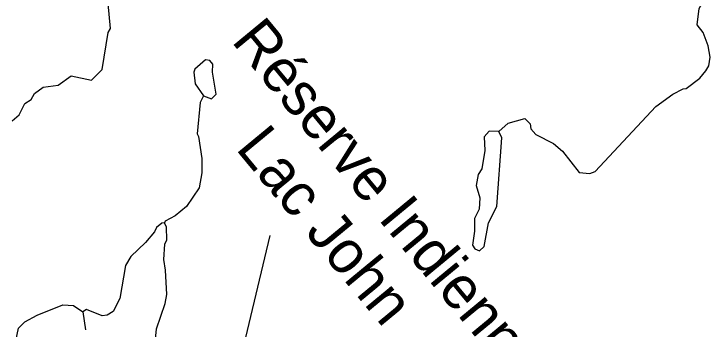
# Model space of a CAD drawing. Extents: x 347312 to 350503, y 6073086 to 6076432.
# Drawn here: x 349727.5 to 349796.3, y 6073922 to 6073953.1 of the extents above; entities that cross this region are included whole.
import ezdxf

# ---------------------------------------------------------------- set-up
doc = ezdxf.new("R2010")
doc.units = 0
doc.layers.add('Level 63', color=7, linetype='Continuous')

msp = doc.modelspace()

# ---------------------------------------------------------------- linework, layer by layer
at = {"layer": 'Level 63'}
msp.add_line((349744.702, 6073897.258), (349752.84, 6073931.222), dxfattribs=at)
for points in [[(349775.425, 6073941.512), (349776.366, 6073942.31), (349777.997, 6073942.786), (349778.539, 6073942.239), (349778.602, 6073941.746), (349779.084, 6073941.206), (349780.827, 6073940.306), (349781.706, 6073939.537), (349783.369, 6073937.435), (349784.418, 6073937.342), (349784.957, 6073937.552), (349790.946, 6073943.97), (349792.634, 6073945.197), (349793.633, 6073945.716), (349793.939, 6073945.741), (349795.3, 6073946.763), (349795.869, 6073947.484), (349796.171, 6073947.994), (349796.302, 6073948.857), (349796.129, 6073949.968), (349795.618, 6073951.299), (349795.037, 6073952.033), (349795.225, 6073953.647), (349795.917, 6073954.899)], [(349727.361, 6073942.549), (349728.035, 6073943.137), (349728.619, 6073944.25), (349729.213, 6073944.665), (349729.555, 6073945.261), (349730.416, 6073945.888), (349731.892, 6073946.079), (349733.179, 6073946.988), (349735.19, 6073946.572), (349736.252, 6073947.629), (349736.831, 6073951.287), (349737.059, 6073951.684), (349736.833, 6073954.164)], [(349746.244, 6073945.009), (349747.059, 6073944.732), (349747.507, 6073945.195), (349747.154, 6073947.356), (349747.185, 6073948.14), (349746.894, 6073948.507), (349746.45, 6073948.589), (349745.401, 6073947.651), (349745.307, 6073947.36), (349745.446, 6073946.223), (349746.244, 6073945.009)], [(349746.244, 6073945.009), (349745.928, 6073944.38), (349745.625, 6073941.265), (349745.776, 6073941.005), (349746.096, 6073938.818), (349746.082, 6073937.396), (349745.821, 6073935.942), (349744.575, 6073934.089), (349743.467, 6073933.158), (349742.468, 6073932.639), (349742.387, 6073932.466)], [(349775.714, 6073940.872), (349775.425, 6073941.512), (349774.488, 6073941.53), (349773.967, 6073940.955), (349774.052, 6073939.612), (349773.75, 6073937.8), (349773.381, 6073937.238), (349773.196, 6073936.169), (349773.568, 6073934.944), (349773.495, 6073933.802), (349773.025, 6073932.888), (349773.032, 6073931.645), (349772.838, 6073930.244), (349773.068, 6073929.884), (349773.532, 6073929.709), (349773.973, 6073930.112), (349774.398, 6073932.455), (349775.224, 6073934.085), (349775.714, 6073940.872)], [(349741.372, 6073919.622), (349741.618, 6073921.986), (349742.456, 6073924.493), (349742.62, 6073925.383), (349742.507, 6073927.788), (349742.327, 6073928.839), (349742.441, 6073930.34), (349742.643, 6073930.771), (349742.61, 6073932.047), (349742.387, 6073932.466), (349742.141, 6073932.435), (349741.607, 6073932.012), (349741.405, 6073931.582), (349740.522, 6073930.504), (349739.06, 6073929.13), (349738.563, 6073928.249), (349738, 6073924.983), (349737.335, 6073923.698), (349736.748, 6073923.342), (349736.256, 6073923.278), (349734.692, 6073923.885)], [(349727.698, 6073920.795), (349727.964, 6073922.036), (349728.612, 6073922.657), (349729.812, 6073923.334), (349732.356, 6073924.37), (349733.405, 6073924.278), (349734.332, 6073923.655)], [(349734.692, 6073923.885), (349734.332, 6073923.655), (349734.608, 6073921.866)]]:
    msp.add_lwpolyline(points, dxfattribs=at)

# ---------------------------------------------------------------- texts
for s, height, p in [('Réserve Indienne', 4.25388, (349748.93, 6073950.42)), ('Lac John', 4.2539, (349749.35, 6073939.8))]:
    msp.add_text(s, height=height, rotation=309.56795, dxfattribs=at).set_placement(p)

doc.saveas('drawing.dxf')
